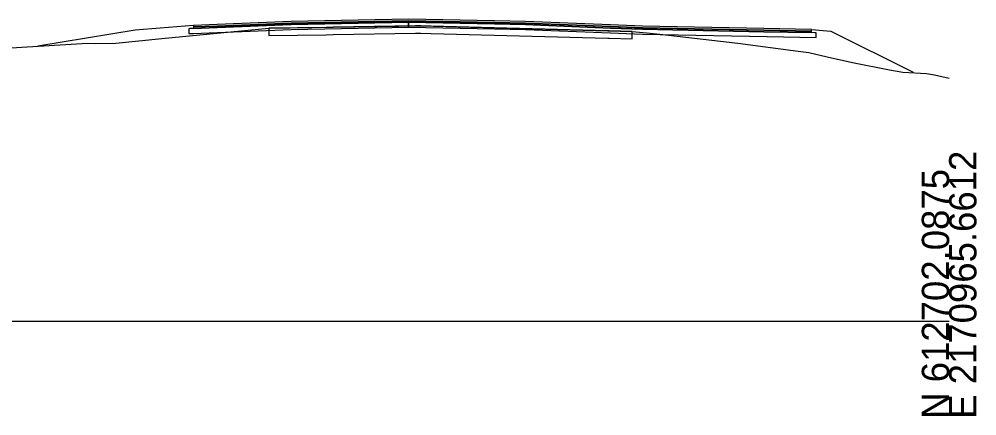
# Model space of a CAD drawing. Extents: x -26 to 1303, y -3010 to 12038.
# Drawn here: x 204.7 to 302.8, y 7490.3 to 7531 of the extents above; entities that cross this region are included whole.
import ezdxf

# ---------------------------------------------------------------- set-up
doc = ezdxf.new("R2010")
doc.units = 0
for name, color, linetype in [('RD_GPK_XS_Cell', 7, 'Continuous'), ('RD_XS_Base', 7, 'Continuous'), ('RD_XS_ExGround', 7, 'Continuous'), ('RD_XS_ExPaveRet', 7, 'Continuous'), ('RD_XS_Greenside', 7, 'Continuous'), ('RD_XS_Pave', 7, 'Continuous'), ('RD_XS_PaveOvlay_CP', 7, 'Continuous'), ('RD_XS_TieSlope', 7, 'Continuous')]:
    doc.layers.add(name, color=color, linetype=linetype)

msp = doc.modelspace()

# ---------------------------------------------------------------- linework, layer by layer
at = {"layer": 'RD_GPK_XS_Cell'}
msp.add_line((150, 7500), (300, 7500), dxfattribs=at)
at = {"layer": 'RD_XS_Base'}
for p, q in [((224.988, 7530.103), (222.585, 7530.006)), ((232.585, 7530.406), (224.988, 7530.103)), ((244.585, 7530.646), (232.585, 7530.406)), ((232.585, 7529.906), (244.585, 7530.146)), ((244.585, 7530.687), (244.585, 7530.805)), ((244.585, 7530.805), (244.585, 7530.317)), ((244.585, 7530.646), (244.585, 7530.687)), ((244.585, 7530.646), (244.585, 7530.646)), ((253.403, 7530.47), (244.585, 7530.646)), ((244.585, 7530.646), (244.585, 7530.646)), ((244.585, 7530.276), (244.585, 7530.646)), ((244.585, 7530.317), (244.585, 7530.146)), ((244.585, 7530.146), (244.585, 7530.276)), ((244.585, 7530.146), (253.403, 7529.97)), ((256.585, 7530.406), (253.403, 7530.47)), ((265.316, 7530.057), (256.585, 7530.406)), ((268.585, 7529.926), (265.316, 7530.057)), ((222.204, 7529.991), (222.085, 7529.986)), ((222.085, 7529.986), (222.085, 7529.606)), ((222.085, 7529.606), (222.085, 7529.486)), ((222.085, 7529.486), (222.204, 7529.491)), ((222.585, 7530.006), (222.204, 7529.991)), ((222.204, 7529.491), (222.585, 7529.506)), ((222.585, 7529.506), (224.988, 7529.603)), ((224.988, 7529.603), (232.585, 7529.906)), ((253.403, 7529.97), (256.585, 7529.906)), ((256.585, 7529.906), (265.316, 7529.557)), ((265.316, 7529.557), (268.585, 7529.426)), ((281.005, 7529.677), (268.585, 7529.926)), ((268.585, 7529.426), (281.36, 7529.17)), ((285.886, 7529.579), (281.005, 7529.677)), ((281.36, 7529.17), (286.386, 7529.069)), ((286.243, 7529.572), (285.886, 7529.579)), ((286.386, 7529.569), (286.243, 7529.572)), ((286.386, 7529.212), (286.386, 7529.569)), ((286.386, 7529.069), (286.386, 7529.212))]:
    msp.add_line(p, q, dxfattribs=at)
at = {"layer": 'RD_XS_ExGround'}
msp.add_lwpolyline([(201, 7527.837), (211.71, 7528.496), (212.507, 7528.464), (214.611, 7528.502), (219.312, 7528.976), (230.279, 7530.044), (236.889, 7530.13), (245.86, 7530.276), (265.015, 7529.777), (267.519, 7529.713), (269.038, 7529.555), (270.368, 7529.411), (278.35, 7528.519), (284.538, 7527.693), (285.619, 7527.54), (287.499, 7527.108), (290.1, 7526.506), (293.873, 7525.76), (295.271, 7525.543), (297.684, 7525.409), (298.484, 7525.249), (300, 7524.9)], dxfattribs=at)
at = {"layer": 'RD_XS_ExPaveRet'}
for p, q in [((236.152, 7530.12), (230.279, 7530.044)), ((236.889, 7530.13), (236.152, 7530.12)), ((246.921, 7530.248), (245.86, 7530.276)), ((267.519, 7529.713), (265.177, 7529.773))]:
    msp.add_line(p, q, dxfattribs=at)
for points in [[(265.015, 7529.777), (246.921, 7530.248), (245.86, 7530.276), (245.331, 7530.267), (236.889, 7530.13), (236.152, 7530.12), (230.279, 7530.044), (230.279, 7529.966), (230.279, 7529.294), (236.152, 7529.37), (236.889, 7529.38), (245.331, 7529.517), (245.86, 7529.526), (246.921, 7529.498), (265.015, 7529.027), (265.177, 7529.023), (267.519, 7528.963), (267.519, 7529.696), (267.519, 7529.713), (265.177, 7529.773), (265.015, 7529.777)], [(230.279, 7530.044), (230.279, 7529.966), (230.279, 7529.294), (236.152, 7529.37), (236.889, 7529.38), (245.331, 7529.517), (245.86, 7529.526), (246.921, 7529.498), (265.015, 7529.027), (265.177, 7529.023), (267.519, 7528.963), (267.519, 7529.696), (267.519, 7529.713)], [(245.86, 7530.276), (245.331, 7530.267), (236.889, 7530.13)], [(265.177, 7529.773), (265.015, 7529.777), (246.921, 7530.248)]]:
    msp.add_lwpolyline(points, dxfattribs=at)
at = {"layer": 'RD_XS_Greenside'}
for p, q in [((216.585, 7529.845), (206.606, 7528.182)), ((287.886, 7529.737), (296.304, 7525.529))]:
    msp.add_line(p, q, dxfattribs=at)
at = {"layer": 'RD_XS_Pave'}
for p, q in [((224.988, 7530.421), (222.585, 7530.324)), ((222.585, 7530.324), (222.585, 7530.203)), ((224.988, 7530.262), (222.585, 7530.165)), ((222.585, 7530.165), (224.988, 7530.262)), ((222.585, 7530.203), (222.585, 7530.165)), ((222.585, 7530.165), (222.585, 7530.044)), ((222.585, 7530.006), (224.988, 7530.103)), ((222.585, 7530.044), (222.585, 7530.006)), ((232.585, 7530.724), (224.988, 7530.421)), ((232.585, 7530.565), (224.988, 7530.262)), ((224.988, 7530.262), (232.585, 7530.565)), ((224.988, 7530.103), (232.585, 7530.406)), ((244.585, 7530.964), (232.585, 7530.724)), ((244.585, 7530.805), (232.585, 7530.565)), ((232.585, 7530.565), (244.585, 7530.805)), ((232.585, 7530.406), (244.585, 7530.646)), ((253.403, 7530.788), (244.585, 7530.964)), ((244.585, 7530.687), (244.585, 7530.805)), ((244.585, 7530.805), (253.403, 7530.629)), ((253.403, 7530.629), (244.585, 7530.805)), ((244.585, 7530.805), (244.585, 7530.805)), ((244.585, 7530.805), (244.585, 7530.805)), ((244.585, 7530.805), (244.585, 7530.687)), ((244.585, 7530.646), (244.585, 7530.687)), ((244.585, 7530.687), (244.585, 7530.646)), ((244.585, 7530.646), (244.585, 7530.646)), ((244.585, 7530.646), (244.585, 7530.646)), ((244.585, 7530.646), (253.403, 7530.47)), ((256.585, 7530.724), (253.403, 7530.788)), ((253.403, 7530.629), (256.585, 7530.565)), ((256.585, 7530.565), (253.403, 7530.629)), ((253.403, 7530.47), (256.585, 7530.406)), ((265.316, 7530.375), (256.585, 7530.724)), ((256.585, 7530.565), (265.316, 7530.216)), ((265.316, 7530.216), (256.585, 7530.565)), ((256.585, 7530.406), (265.316, 7530.057)), ((268.585, 7530.244), (265.316, 7530.375)), ((265.316, 7530.216), (268.585, 7530.085)), ((268.585, 7530.085), (265.316, 7530.216)), ((265.316, 7530.057), (268.585, 7529.926)), ((281.005, 7529.995), (268.585, 7530.244)), ((268.585, 7530.085), (281.005, 7529.836)), ((281.005, 7529.836), (268.585, 7530.085)), ((268.585, 7529.926), (281.005, 7529.677)), ((285.886, 7529.897), (281.005, 7529.995)), ((281.005, 7529.836), (285.886, 7529.738)), ((285.886, 7529.738), (281.005, 7529.836)), ((281.005, 7529.677), (285.886, 7529.579)), ((285.886, 7529.784), (285.886, 7529.897)), ((285.886, 7529.738), (285.886, 7529.784)), ((285.886, 7529.625), (285.886, 7529.738)), ((285.886, 7529.579), (285.886, 7529.625))]:
    msp.add_line(p, q, dxfattribs=at)
at = {"layer": 'RD_XS_PaveOvlay_CP'}
for p, q in [((224.988, 7530.421), (222.585, 7530.324)), ((232.585, 7530.724), (224.988, 7530.421)), ((244.585, 7530.964), (232.585, 7530.724)), ((253.403, 7530.788), (244.585, 7530.964)), ((256.585, 7530.724), (253.403, 7530.788)), ((265.316, 7530.375), (256.585, 7530.724)), ((268.585, 7530.244), (265.316, 7530.375)), ((281.005, 7529.995), (268.585, 7530.244)), ((285.886, 7529.897), (281.005, 7529.995))]:
    msp.add_line(p, q, dxfattribs=at)
at = {"layer": 'RD_XS_TieSlope'}
for p, q in [((222.585, 7530.324), (216.585, 7529.845)), ((285.886, 7529.897), (287.886, 7529.737))]:
    msp.add_line(p, q, dxfattribs=at)

# ---------------------------------------------------------------- texts
at = {"layer": 'RD_GPK_XS_Cell'}
for s, p in [('E 2170965.6612', (302.8, 7490)), ('N 612702.0875', (300, 7490))]:
    msp.add_text(s, height=2.8, rotation=90, dxfattribs=at).set_placement(p)

doc.saveas('drawing.dxf')
